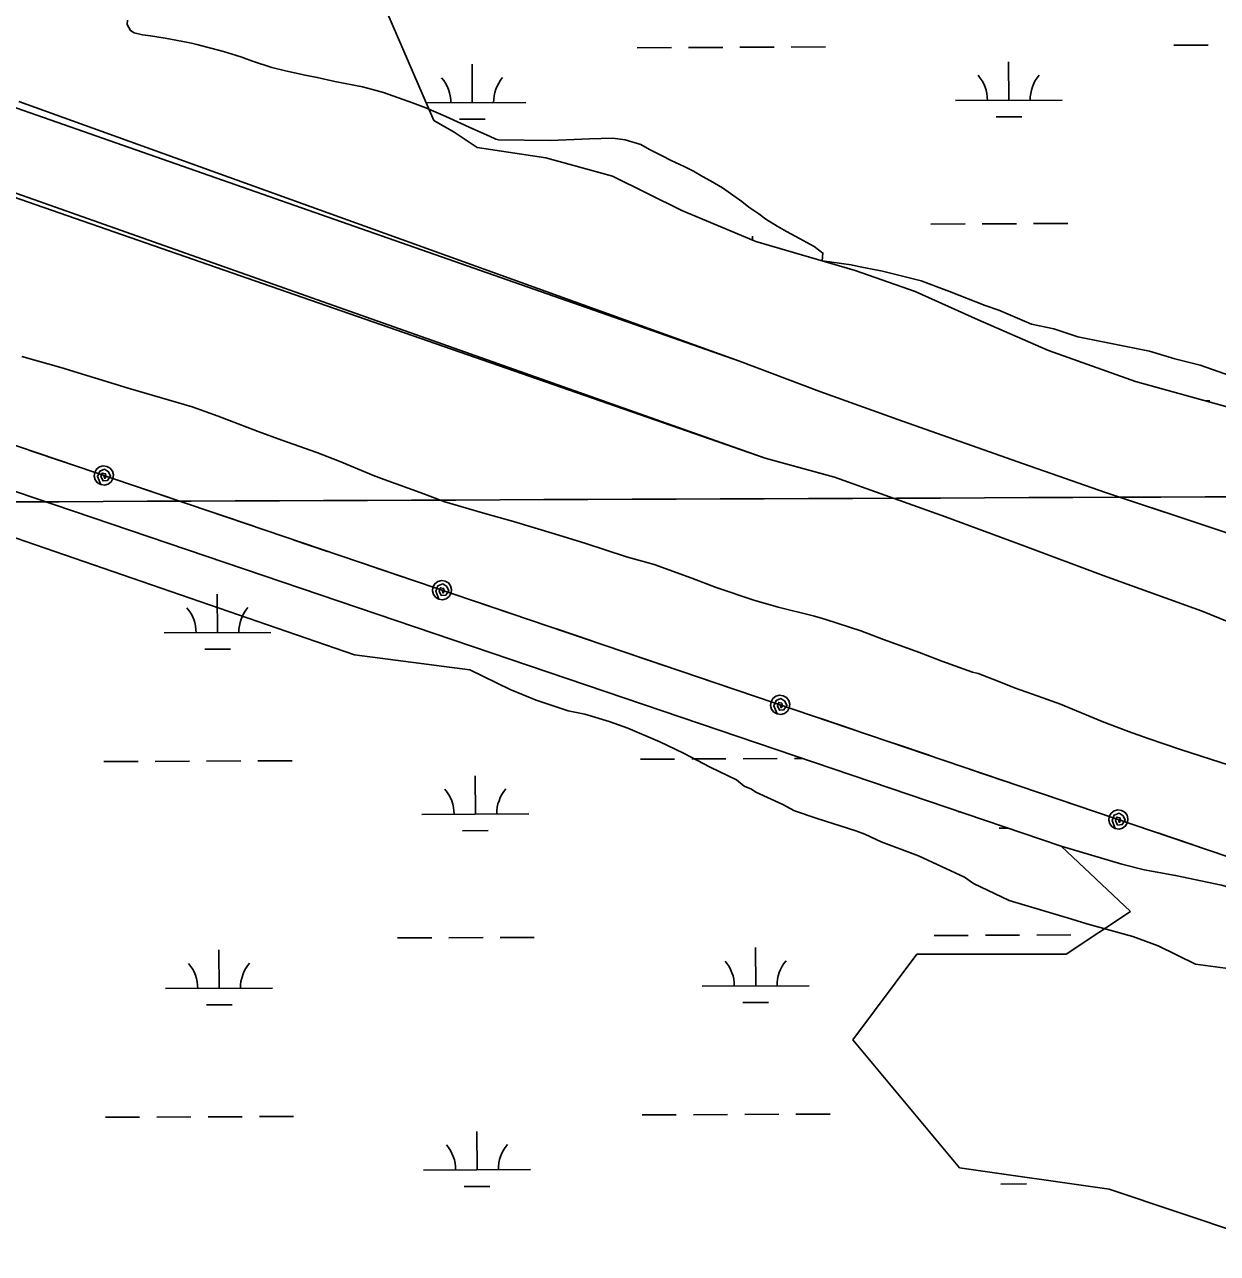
# Model space of a CAD drawing. Extents: x 3424494 to 3462436, y 522220 to 547718.
# Drawn here: x 3431369 to 3432484, y 532980 to 534129 of the extents above; entities that cross this region are included whole.
import ezdxf

# ---------------------------------------------------------------- set-up
doc = ezdxf.new("R2010")
doc.units = 0
for name, color, linetype in [('V-DTCH-CNTR', 7, 'Continuous'), ('V-GRID-MAJR', 7, 'Continuous'), ('V-SITE-VEGE', 7, 'Continuous'), ('V-TOPO-SHOR', 7, 'Continuous'), ('V-UTIL-LINE', 7, 'Continuous'), ('V-WETL-SWMP', 7, 'Continuous')]:
    doc.layers.add(name, color=color, linetype=linetype)

msp = doc.modelspace()

# ---------------------------------------------------------------- linework, layer by layer
at = {"layer": 'V-DTCH-CNTR'}
msp.add_lwpolyline([(3432337.948, 533360.733), (3432394.835, 533343.77), (3432415.663, 533338.582), (3432445.091, 533333.284), (3432487.988, 533324.123), (3432547.583, 533307.37), (3432622.6550000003, 533283.452), (3432736.452, 533244.689), (3432824.9560000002, 533217.371)], dxfattribs=at)
at = {"layer": 'V-GRID-MAJR'}
msp.add_spline([(3428597.178, 533671.261), (3433874.427, 533693.136), (3439151.673, 533715.78), (3444428.916, 533739.1900000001), (3449706.156, 533763.3690000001), (3454983.3910000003, 533788.3150000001), (3460260.623, 533814.028), (3460260.6240000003, 533814.028)], degree=3, dxfattribs=at)
at = {"layer": 'V-SITE-VEGE'}
for p, q in [((3431095.7290000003, 533740.123), (3431676.972, 533539.474)), ((3431676.972, 533539.4739999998), (3431784.873, 533525.394)), ((3431784.873, 533525.394), (3431822.714, 533507.089)), ((3431822.714, 533507.089), (3431846.897, 533497.1980000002)), ((3431846.897, 533497.198), (3431876.974, 533487.2299999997)), ((3431876.974, 533487.23), (3431892.401, 533484.082)), ((3431892.401, 533484.082), (3431915.148, 533477.1540000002)), ((3431915.148, 533477.154), (3431932.751, 533471.0339999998)), ((3431932.751, 533471.0339999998), (3431962.787, 533458.12)), ((3431962.787, 533458.12), (3431984.75, 533447.519)), ((3431984.75, 533447.519), (3432009.631, 533434.672)), ((3432009.631, 533434.6719999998), (3432034.52, 533422.5599999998)), ((3432034.52, 533422.56), (3432041.451, 533416.867)), ((3432041.451, 533416.867), (3432048.418, 533413.975)), ((3432048.418, 533413.975), (3432052.5840000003, 533411.118)), ((3432052.5840000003, 533411.118), (3432077.647, 533399.586)), ((3432077.647, 533399.586), (3432088.7800000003, 533393.8349999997)), ((3432088.7800000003, 533393.835), (3432109.698, 533386.563)), ((3432109.698, 533386.563), (3432145.968, 533374.883)), ((3432145.968, 533374.8829999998), (3432154.332, 533371.9729999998)), ((3432154.332, 533371.973), (3432169.651, 533364.77)), ((3432169.651, 533364.77), (3432204.502, 533351.71)), ((3432204.502, 533351.7099999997), (3432247.666, 533331.535)), ((3432247.666, 533331.535), (3432255.997, 533325.825)), ((3432255.997, 533325.825), (3432289.41, 533309.98)), ((3432289.41, 533309.98), (3432348.02, 533292.408)), ((3432348.02, 533292.408), (3432361.969, 533288.023)), ((3432361.969, 533288.023), (3432405.241, 533276.255)), ((3432405.241, 533276.2549999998), (3432428.943, 533267.541)), ((3432428.943, 533267.541), (3432463.74, 533250.278)), ((3432463.74, 533250.278), (3432522.475, 533242.51))]:
    msp.add_line(p, q, dxfattribs=at)
for points in [[(3431464.6520000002, 534133.11), (3431464.599, 534128.952), (3431467.574, 534123.3690000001), (3431471.1520000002, 534121.383), (3431478.8880000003, 534119.343), (3431486.359, 534118.411), (3431499.914, 534116.296), (3431509.87, 534114.504), (3431524.521, 534111.54), (3431529.774, 534110.363), (3431554.637, 534103.664), (3431570.648, 534098.7440000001), (3431581.685, 534094.72), (3431599.906, 534088.938), (3431612.612, 534085.723), (3431630.855, 534081.607), (3431642.193, 534079.518), (3431658.774, 534075.698), (3431684.49, 534070.652), (3431693.8850000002, 534068.311), (3431704.1040000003, 534065.407), (3431731.4220000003, 534055.904), (3431743.833, 534051.03), (3431762.579, 534043.024), (3431787.933, 534031.607), (3431803.362, 534024.476), (3431809.15, 534021.905), (3431811.915, 534021.316), (3431860.139, 534020.689), (3431882.6040000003, 534021.504), (3431897.026, 534022.149), (3431918.6550000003, 534022.7), (3431930.275, 534021.162), (3431944.91, 534016.814), (3431952.8910000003, 534012.276), (3431965.009, 534006.296), (3431973.267, 534001.753), (3431985.393, 533996.33), (3431994.203, 533991.779), (3432002.735, 533986.956), (3432010.167, 533982.979), (3432021.167, 533976.184), (3432028.864, 533971.0920000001), (3432039.296, 533963.474), (3432045.88, 533958.12), (3432055.223, 533951.901), (3432061.8140000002, 533947.102), (3432072.537, 533940.311), (3432081.0670000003, 533935.488), (3432093.179, 533928.955), (3432106.94, 533921.289), (3432111.056, 533918.189), (3432115.181, 533915.362), (3432114.4620000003, 533908.028), (3432141.551, 533904.283), (3432148.536, 533902.79), (3432170.89, 533898.296), (3432207.197, 533889.42), (3432233.68, 533879.268), (3432267.132, 533866.227), (3432279.682, 533861.86), (3432310.333, 533848.856), (3432331.286, 533844.381), (3432353.605, 533837.086), (3432420.671, 533823.606), (3432444.389, 533816.292), (3432468.127, 533810.38), (3432514.145, 533794.373)], [(3432686.061, 533585.237), (3432649.85, 533600.024), (3432603.852, 533616.985), (3432379.446, 533691.481), (3432302.898, 533718.246), (3432189.707, 533758.166), (3432112.352, 533785.761), (3432037.052, 533814.144), (3431363.225, 534057.012)], [(3431238.4560000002, 534014.488), (3432061.23, 533723.436)], [(3431865.108, 533652.542), (3431825.901, 533664.419), (3431799.107, 533671.697), (3431761.551, 533682.72), (3431738.656, 533691.334), (3431704.9930000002, 533703.4130000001), (3431694.79, 533707.427), (3431662.804, 533720.593), (3431641.847, 533728.904), (3431609.009, 533740.42), (3431586.936, 533748.469), (3431549.703, 533762.813), (3431525.144, 533771.449), (3431465.4960000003, 533788.857), (3431402.27, 533808.252), (3431366.09, 533818.424)], [(3432061.23, 533723.436), (3432126.037, 533705.821), (3432168.785, 533690.541), (3432229.852, 533668.478), (3432303.9450000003, 533641.336), (3432377.208, 533613.796), (3432470.032, 533580.277), (3432527.4, 533557.034)], [(3432522.473, 533427.776), (3432468.917, 533444.828), (3432448.769, 533451.468), (3432419.514, 533461.272), (3432401.026, 533467.889), (3432376.475, 533477.078), (3432337.602, 533493.384), (3432321.0500000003, 533499.42), (3432294.559, 533508.636), (3432278.29, 533515.2220000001), (3432260.359, 533522.107), (3432255.108, 533523.285), (3432226.416, 533533.638), (3432205.452, 533541.672), (3432171.794, 533554.03), (3432150.556, 533562.068), (3432117.984, 533572.746), (3432107.2120000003, 533575.658), (3432073.225, 533584.139), (3432050.583, 533590.81), (3432015.255, 533602.635), (3431992.637, 533611.245), (3431957.319, 533623.901), (3431931.356, 533631.17), (3431892.436, 533643.871), (3431865.108, 533652.542)]]:
    msp.add_lwpolyline(points, dxfattribs=at)
at = {"layer": 'V-TOPO-SHOR'}
for p, q in [((3432037.052, 533814.144), (3428591.685294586, 535020.0628069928)), ((3432061.23, 533723.436), (3428592.0560937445, 534929.0149315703))]:
    msp.add_line(p, q, dxfattribs=at)
for points in [[(3432037.052, 533814.144), (3432112.352, 533785.761), (3432189.707, 533758.166), (3432302.898, 533718.246), (3432379.446, 533691.481), (3432464.16, 533663.385), (3432537.058, 533639.122), (3432603.852, 533616.983), (3432649.85, 533600.024), (3432686.061, 533585.237), (3432752.4020000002, 533559.834), (3432809.832, 533541.088), (3432865.2260000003, 533523.189), (3432916.1210000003, 533505.349), (3432960.878, 533487.179), (3432997.514, 533473.613), (3433023.44, 533462.748)], [(3432885.485, 533414.125), (3432851.721, 533428.471), (3432801.707, 533451.21), (3432748.793, 533471.12), (3432674.322, 533500.313), (3432629.1550000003, 533518.4890000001), (3432602.298, 533529.062), (3432588.447, 533533.335), (3432576.64, 533537.578), (3432558.737, 533544.764), (3432527.4, 533557.034), (3432470.032, 533580.277), (3432377.208, 533613.796), (3432303.943, 533641.336), (3432229.852, 533668.478), (3432168.785, 533690.541), (3432126.037, 533705.821), (3432093.023, 533714.841), (3432061.23, 533723.436)]]:
    msp.add_lwpolyline(points, dxfattribs=at)
at = {"layer": 'V-UTIL-LINE'}
for points in [[(3428593.037, 534688.825), (3431292.597, 533758.193), (3432847.102, 533231.087)], [(3431405.719, 533719.836), (3431373.52, 533730.754)], [(3431442.65, 533707.313), (3431443.44, 533704.546), (3431444.906, 533706.353), (3431444.085, 533708.974), (3431441.225, 533709.601), (3431439.983, 533706.439), (3431441.954, 533702.185), (3431446.199, 533702.6240000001), (3431448.93, 533706.648), (3431447.111, 533710.849), (3431443.289, 533713.169), (3431438.781, 533711.454), (3431436.71, 533706.353), (3431439.7600000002, 533698.789), (3431443.241, 533698.332), (3431446.633, 533699.242), (3431449.418, 533701.381), (3431451.173, 533704.4230000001), (3431451.63, 533707.904), (3431450.72, 533711.296), (3431448.5810000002, 533714.081), (3431445.54, 533715.836), (3431442.058, 533716.2930000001), (3431438.666, 533715.383), (3431435.881, 533713.2440000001), (3431434.126, 533710.203), (3431433.669, 533706.721), (3431434.579, 533703.329), (3431436.718, 533700.544), (3431439.7600000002, 533698.789)], [(3431511.787, 533683.87), (3431479.588, 533694.7880000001)], [(3431581.8680000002, 533660.107), (3431549.669, 533671.025)], [(3431651.948, 533636.344), (3431619.7490000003, 533647.262)], [(3431722.029, 533612.581), (3431689.83, 533623.4990000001)], [(3431758.9590000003, 533600.058), (3431759.75, 533597.291), (3431761.216, 533599.098), (3431760.395, 533601.719), (3431757.535, 533602.346), (3431756.292, 533599.184), (3431758.264, 533594.93), (3431762.508, 533595.3690000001), (3431765.239, 533599.393), (3431763.42, 533603.594), (3431759.599, 533605.914), (3431755.09, 533604.199), (3431753.019, 533599.098), (3431756.069, 533591.534), (3431759.551, 533591.077), (3431762.9420000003, 533591.987), (3431765.728, 533594.126), (3431767.483, 533597.167), (3431767.94, 533600.649), (3431767.0300000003, 533604.041), (3431764.8910000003, 533606.826), (3431761.849, 533608.581), (3431758.3680000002, 533609.0380000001), (3431754.9760000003, 533608.128), (3431752.191, 533605.9890000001), (3431750.436, 533602.948), (3431749.9790000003, 533599.466), (3431750.889, 533596.074), (3431753.0270000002, 533593.289), (3431756.069, 533591.534)], [(3431828.097, 533576.615), (3431795.898, 533587.533)], [(3431898.178, 533552.852), (3431865.9790000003, 533563.77)], [(3431968.258, 533529.089), (3431936.059, 533540.007)], [(3432038.338, 533505.326), (3432006.139, 533516.2440000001)], [(3432075.269, 533492.802), (3432076.059, 533490.036), (3432077.525, 533491.843), (3432076.704, 533494.463), (3432073.844, 533495.091), (3432072.602, 533491.929), (3432074.573, 533487.675), (3432078.818, 533488.113), (3432081.549, 533492.138), (3432079.73, 533496.339), (3432075.9080000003, 533498.659), (3432071.4, 533496.944), (3432069.329, 533491.843), (3432072.379, 533484.279), (3432075.86, 533483.822), (3432079.252, 533484.732), (3432082.037, 533486.871), (3432083.792, 533489.912), (3432084.2490000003, 533493.394), (3432083.339, 533496.786), (3432081.2, 533499.571), (3432078.159, 533501.326), (3432074.677, 533501.783), (3432071.285, 533500.873), (3432068.5, 533498.734), (3432066.745, 533495.693), (3432066.288, 533492.211), (3432067.198, 533488.819), (3432069.3370000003, 533486.034), (3432072.379, 533484.279)], [(3432144.406, 533469.36), (3432112.207, 533480.278)], [(3432214.486, 533445.5970000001), (3432182.287, 533456.515)], [(3432284.566, 533421.834), (3432252.367, 533432.752)], [(3432354.646, 533398.071), (3432322.447, 533408.9890000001)], [(3432391.578, 533385.547), (3432392.369, 533382.781), (3432393.835, 533384.588), (3432393.014, 533387.208), (3432390.154, 533387.836), (3432388.911, 533384.6730000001), (3432390.883, 533380.42), (3432395.127, 533380.858), (3432397.858, 533384.882), (3432396.039, 533389.084), (3432392.218, 533391.404), (3432387.7090000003, 533389.689), (3432385.6380000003, 533384.588), (3432388.688, 533377.024), (3432392.17, 533376.567), (3432395.561, 533377.477), (3432398.347, 533379.616), (3432400.1010000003, 533382.657), (3432400.559, 533386.139), (3432399.649, 533389.531), (3432397.5100000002, 533392.316), (3432394.468, 533394.071), (3432390.987, 533394.528), (3432387.595, 533393.618), (3432384.809, 533391.479), (3432383.055, 533388.437), (3432382.598, 533384.956), (3432383.508, 533381.564), (3432385.646, 533378.779), (3432388.688, 533377.024)], [(3432460.714, 533362.105), (3432428.515, 533373.023)]]:
    msp.add_lwpolyline(points, dxfattribs=at)
at = {"layer": 'V-WETL-SWMP'}
for p, q in [((3429759.8273758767, 534234.4642022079), (3432337.9601683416, 533360.7131171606)), ((3432037.573948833, 534107.7717268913), (3432069.573595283, 534107.9160099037)), ((3432085.573418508, 534107.9881514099), (3432117.5730649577, 534108.1324344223)), ((3432443.4774641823, 534109.601902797), (3432475.4771106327, 534109.7461858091)), ((3431941.5750094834, 534107.3388778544), (3431973.5746559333, 534107.4831608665)), ((3431989.5744791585, 534107.5553023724), (3432021.5741256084, 534107.699585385)), ((3431787.2136773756, 534055.9005294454), (3431787.0512368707, 534091.9000450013)), ((3432289.1161320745, 534058.1635543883), (3432288.9536915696, 534094.1630699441)), ((3431744.1595017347, 534055.7064027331), (3431837.213124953, 534056.125971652)), ((3432239.1166844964, 534057.9381121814), (3432339.1155796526, 534058.3889965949)), ((3431775.283438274, 534040.4156309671), (3431799.283173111, 534040.5238432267)), ((3432277.185892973, 534042.6786559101), (3432301.18562781, 534042.7868681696)), ((3432216.229799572, 533942.4021225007), (3432248.2294460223, 533942.5464055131)), ((3432264.2292692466, 533942.6185470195), (3432296.228915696, 533942.7628300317)), ((3432312.228738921, 533942.834971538), (3432344.228385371, 533942.9792545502)), ((3432049.231544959, 533927.4876457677), (3432049.2147079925, 533931.2189973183)), ((3432473.166101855, 533777.0584741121), (3432476.978218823, 533777.0756625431)), ((3431548.950287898, 533560.2777000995), (3431548.787986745, 533596.2773203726)), ((3431498.950803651, 533560.0522577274), (3431598.949772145, 533560.5031424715)), ((3431537.019980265, 533544.7927566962), (3431561.0197327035, 533544.9009690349)), ((3431944.5515367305, 533441.9892499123), (3431976.551206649, 533442.1335330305)), ((3431992.5510416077, 533442.2056745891), (3432024.550711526, 533442.3499577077)), ((3432040.550546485, 533442.4220992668), (3432072.5502164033, 533442.566382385)), ((3432088.5500513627, 533442.6385239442), (3432096.126251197, 533442.6726842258)), ((3431442.648713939, 533439.7262233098), (3431474.6483838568, 533439.8705064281)), ((3431490.6482188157, 533439.9426479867), (3431522.6478887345, 533440.0869311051)), ((3431538.6477236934, 533440.1590726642), (3431570.647393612, 533440.3033557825)), ((3431586.647228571, 533440.3754973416), (3431618.646898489, 533440.5197804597)), ((3431790.189894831, 533390.5507533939), (3431790.0275936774, 533426.5503736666)), ((3431740.1904105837, 533390.3253110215), (3431840.189379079, 533390.7761957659)), ((3432242.093233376, 533392.5883376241), (3432243.8837585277, 533392.596410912)), ((3431778.259587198, 533375.0658099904), (3431802.259339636, 533375.1740223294)), ((3432280.1624099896, 533377.328836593), (3432288.8178583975, 533377.367863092)), ((3432337.9601683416, 533360.7131171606), (3432402.8050126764, 533299.5683940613)), ((3432402.8050126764, 533299.5683940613), (3432342.8860116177, 533259.59339574)), ((3431717.30306167, 533274.7889854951), (3431749.302731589, 533274.9332686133)), ((3431765.3025665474, 533275.0054101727), (3431797.302236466, 533275.1496932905)), ((3431813.302071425, 533275.2218348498), (3431845.3017413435, 533275.3661179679)), ((3432219.205884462, 533277.0520120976), (3432251.2055543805, 533277.1962952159)), ((3432267.2053893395, 533277.2684367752), (3432299.205059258, 533277.412719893)), ((3432315.2048942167, 533277.4848614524), (3432347.204564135, 533277.6291445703)), ((3431550.450108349, 533227.6062091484), (3431550.2878071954, 533263.6058294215)), ((3432052.3529311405, 533229.8692357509), (3432052.190629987, 533265.868856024)), ((3432203.0740542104, 533259.5933281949), (3432143.1550338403, 533179.6453604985)), ((3432342.8860116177, 533259.59339574), (3432203.0740542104, 533259.5933281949)), ((3431500.450624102, 533227.3807667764), (3431600.449592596, 533227.8316515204)), ((3432002.353446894, 533229.6437933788), (3432102.352415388, 533230.094678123)), ((3431538.5198007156, 533212.1212657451), (3431562.5195531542, 533212.2294780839)), ((3432040.4226235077, 533214.3842923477), (3432064.4223759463, 533214.4925046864)), ((3432143.1550338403, 533179.6453604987), (3432243.0199454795, 533059.7215006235)), ((3431946.051357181, 533109.3177589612), (3431978.051027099, 533109.4620420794)), ((3431994.0508620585, 533109.534183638), (3432026.050531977, 533109.6784667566)), ((3432042.050366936, 533109.7506083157), (3432074.0500368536, 533109.894891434)), ((3432090.049871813, 533109.9670329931), (3432122.0495417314, 533110.111316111)), ((3431444.148534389, 533107.0547323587), (3431476.1482043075, 533107.199015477)), ((3431492.1480392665, 533107.2711570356), (3431524.147709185, 533107.415440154)), ((3431540.1475441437, 533107.4875817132), (3431572.1472140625, 533107.6318648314)), ((3431588.1470490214, 533107.7040063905), (3431620.1467189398, 533107.8482895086)), ((3431791.6897152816, 533057.8792624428), (3431791.527414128, 533093.8788827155)), ((3431741.6902310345, 533057.6538200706), (3431841.689199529, 533058.104704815)), ((3432243.0199454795, 533059.7215006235), (3432382.831893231, 533039.7345834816)), ((3431779.7594076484, 533042.3943190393), (3431803.7591600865, 533042.5025313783)), ((3432281.6622304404, 533044.6573456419), (3432305.6619828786, 533044.7655579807)), ((3432382.831893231, 533039.7345834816), (3432562.5898095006, 532979.773716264))]:
    msp.add_line(p, q, dxfattribs=at)
msp.add_lwpolyline([(3432497.773, 533770.254), (3432407.5130000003, 533795.202), (3432326.322, 533824.13), (3432260.295, 533852.86), (3432201.6180000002, 533879.446), (3432145.309, 533899.033), (3432052.617, 533926.062), (3431983.316, 533955.245), (3431918.561, 533987.238), (3431856.073, 534004.447), (3431791.844, 534013.89), (3431770.31, 534028.5160000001), (3431751.188, 534039.421), (3431625.455, 534330.844)], dxfattribs=at)
for centre, radius, start, end in [((3431731.969209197, 534056.1262444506), 35.24628790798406, 359.486520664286, 41.030178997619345), ((3431842.4538607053, 534056.6244080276), 35.24628790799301, 139.48651396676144, 181.03017230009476), ((3432233.8716638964, 534058.3892693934), 35.24628790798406, 359.486520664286, 41.030178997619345), ((3432344.356315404, 534058.8874329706), 35.24628790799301, 139.48651396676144, 181.03017230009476), ((3432104.6173318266, 533895.9433603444), 35.24628790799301, 139.48651396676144, 139.70475530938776), ((3431493.705781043, 533560.5034163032), 35.24628790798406, 359.48651895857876, 41.030177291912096), ((3431604.1905135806, 533561.0015802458), 35.246287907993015, 139.48651559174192, 181.03017392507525), ((3431734.9453879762, 533390.7764695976), 35.24628790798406, 359.48651895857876, 41.030177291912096), ((3431845.430120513, 533391.27463354), 35.246287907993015, 139.48651559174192, 181.03017392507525), ((3431495.205601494, 533227.8319253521), 35.24628790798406, 359.48651895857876, 41.030177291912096), ((3431605.6903340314, 533228.3300892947), 35.246287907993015, 139.48651559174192, 181.03017392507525), ((3431997.1084242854, 533230.0949519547), 35.24628790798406, 359.48651895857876, 41.030177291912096), ((3432107.593156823, 533230.5931158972), 35.246287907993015, 139.48651559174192, 181.03017392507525), ((3431736.4452084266, 533058.1049786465), 35.24628790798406, 359.48651895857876, 41.030177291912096), ((3431846.9299409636, 533058.6031425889), 35.246287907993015, 139.48651559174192, 181.03017392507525)]:
    msp.add_arc(centre, radius, start, end, dxfattribs=at)

doc.saveas('drawing.dxf')
